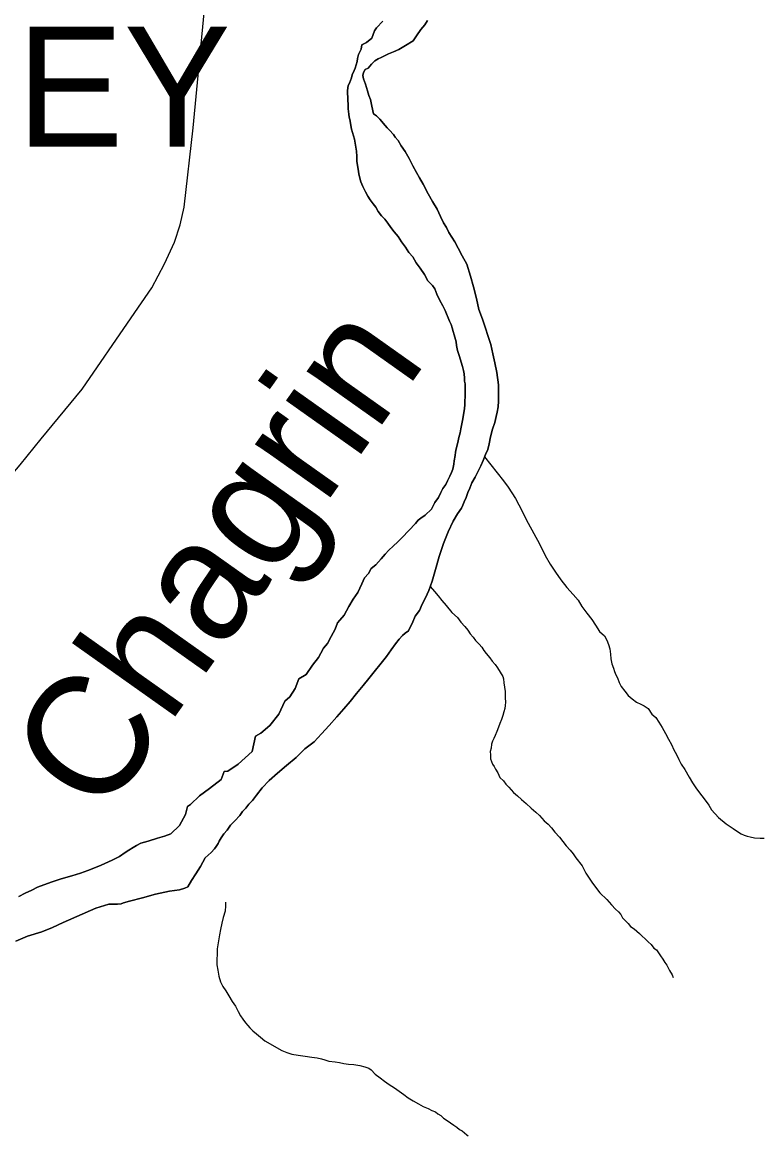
# Model space of a CAD drawing. Extents: x 2010165 to 2382125, y 1060529 to 1407316.
# Drawn here: x 2268734 to 2271806, y 1265158 to 1269788 of the extents above; entities that cross this region are included whole.
import ezdxf

# ---------------------------------------------------------------- set-up
doc = ezdxf.new("R2010")
doc.units = 0
for name, color, linetype in [('GM_X_City_Street', 7, 'Continuous'), ('GM_X_Corporation_Text', 7, 'Continuous'), ('GM_X_Major_River', 7, 'Continuous'), ('GM_X_Major_River_Text', 7, 'Continuous'), ('GM_X_Minor_River', 7, 'Continuous')]:
    doc.layers.add(name, color=color, linetype=linetype)

msp = doc.modelspace()

# ---------------------------------------------------------------- linework, layer by layer
at = {"layer": 'GM_X_City_Street'}
msp.add_lwpolyline([(2267955.9, 1266697.8), (2267957.3, 1266764.9), (2267960.1, 1266803.3), (2267969.7, 1266855.1), (2267985.5, 1266895.2), (2268004.7, 1266939.8), (2268052.1, 1267038.4), (2268149.1, 1267220.6), (2268180.1, 1267274.2), (2268199.8, 1267307.4), (2268228, 1267351.4), (2268298, 1267434.9), (2268515.6, 1267702.8), (2268724.3, 1267947), (2268812.3, 1268055.3), (2268983.2, 1268262.9), (2269186.4, 1268558.4), (2269272.6, 1268683.6), (2269324.9, 1268783.1), (2269367, 1268873.4), (2269390.6, 1268946.3), (2269407, 1269019.1), (2269444, 1269349.6), (2269490.1, 1269827.8)], dxfattribs=at)
at = {"layer": 'GM_X_Major_River'}
for points in [[(2270233.3, 1269793), (2270207.4, 1269764.7), (2270199.5, 1269752.6), (2270187.7, 1269722.3), (2270165.8, 1269704.1), (2270145.8, 1269693.9), (2270144, 1269675.8), (2270132.1, 1269653.6), (2270128.2, 1269637.6), (2270126.3, 1269625.5), (2270118.6, 1269597.3), (2270114.6, 1269587.2), (2270106.8, 1269569.1), (2270102.9, 1269557), (2270095, 1269534.8), (2270089.1, 1269524.8), (2270087.3, 1269504.6), (2270087.6, 1269464.5), (2270089.8, 1269446.4), (2270089.9, 1269428.3), (2270092.1, 1269406.2), (2270094.3, 1269394.2), (2270096.4, 1269384.1), (2270102.7, 1269344), (2270106.9, 1269330), (2270111, 1269315.9), (2270115.2, 1269301.9), (2270119.3, 1269285.8), (2270123.6, 1269251.7), (2270125.8, 1269229.6), (2270126, 1269209.5), (2270128.2, 1269193.4), (2270132.4, 1269167.3), (2270134.5, 1269157.3), (2270136.6, 1269145.3), (2270142.8, 1269125.2), (2270151, 1269105.2), (2270161.3, 1269083.1), (2270171.5, 1269065.1), (2270181.7, 1269049.1), (2270193.9, 1269033.1), (2270204, 1269019.1), (2270214.2, 1269001.1), (2270228.4, 1268983.1), (2270242.6, 1268969.1), (2270254.8, 1268953.1), (2270267, 1268935.1), (2270281.2, 1268917.2), (2270297.5, 1268897.2), (2270311.7, 1268875.2), (2270328, 1268853.2), (2270342.2, 1268831.2), (2270358.4, 1268813.2), (2270372.7, 1268787.1), (2270389, 1268765.1), (2270407.3, 1268739.1), (2270421.6, 1268713.1), (2270439.8, 1268693.1), (2270450, 1268679.1), (2270458.2, 1268657.1), (2270470.5, 1268631.1), (2270482.7, 1268609), (2270493, 1268589), (2270499.1, 1268575), (2270505.3, 1268558.9), (2270511.4, 1268544.9), (2270517.6, 1268530.9), (2270521.7, 1268516.8), (2270525.8, 1268502.8), (2270530, 1268488.8), (2270538.3, 1268458.7), (2270540.4, 1268444.6), (2270544.6, 1268422.6)], [(2270544.6, 1268422.6), (2270540.4, 1268444.6), (2270538.3, 1268458.7), (2270530, 1268488.8), (2270525.8, 1268502.8), (2270521.7, 1268516.8), (2270517.6, 1268530.9), (2270511.4, 1268544.9), (2270505.3, 1268558.9), (2270499.1, 1268575), (2270493, 1268589), (2270482.7, 1268609), (2270470.5, 1268631.1), (2270458.2, 1268657.1), (2270450, 1268679.1), (2270439.8, 1268693.1), (2270421.6, 1268713.1), (2270407.3, 1268739.1), (2270389, 1268765.1), (2270372.7, 1268787.1), (2270358.4, 1268813.2), (2270342.2, 1268831.2), (2270328, 1268853.2), (2270311.7, 1268875.2), (2270297.5, 1268897.2), (2270281.2, 1268917.2), (2270267, 1268935.1), (2270254.8, 1268953.1), (2270242.6, 1268969.1), (2270228.4, 1268983.1), (2270214.2, 1269001.1), (2270204, 1269019.1), (2270193.9, 1269033.1), (2270181.7, 1269049.1), (2270171.5, 1269065.1), (2270161.3, 1269083.1), (2270151, 1269105.2), (2270142.8, 1269125.2), (2270136.6, 1269145.3), (2270134.5, 1269157.3), (2270132.4, 1269167.3), (2270128.2, 1269193.4), (2270126, 1269209.5), (2270125.8, 1269229.6), (2270123.6, 1269251.7), (2270119.3, 1269285.8), (2270115.2, 1269301.9), (2270111, 1269315.9), (2270106.9, 1269330), (2270102.7, 1269344), (2270096.4, 1269384.1), (2270094.3, 1269394.2), (2270092.1, 1269406.2), (2270089.9, 1269428.3), (2270089.8, 1269446.4), (2270087.6, 1269464.5), (2270087.3, 1269504.6), (2270089.1, 1269524.8), (2270095, 1269534.8), (2270102.9, 1269557), (2270106.8, 1269569.1), (2270114.6, 1269587.2), (2270118.6, 1269597.3), (2270126.3, 1269625.5), (2270128.2, 1269637.6), (2270132.1, 1269653.6), (2270144, 1269675.8), (2270145.8, 1269693.9), (2270165.8, 1269704.1), (2270187.7, 1269722.3), (2270199.5, 1269752.6), (2270207.4, 1269764.7), (2270233.3, 1269793)], [(2270603.7, 1267872.4), (2270617.6, 1267896.6), (2270629.4, 1267918.8), (2270641.3, 1267942.9), (2270651.1, 1267965.1), (2270660.9, 1267991.3), (2270670.8, 1268011.4), (2270676.6, 1268035.6), (2270682.3, 1268063.8), (2270690.1, 1268096), (2270699.9, 1268124.2), (2270705.7, 1268148.3), (2270709.5, 1268166.4), (2270713.4, 1268188.6), (2270715.2, 1268212.7), (2270714.9, 1268244.8), (2270714.5, 1268281), (2270708.1, 1268331.2), (2270699.7, 1268371.3), (2270691.3, 1268409.4), (2270683, 1268447.6), (2270647.9, 1268553.9), (2270633.5, 1268593.9), (2270623, 1268640.1), (2270610.5, 1268688.2), (2270598.1, 1268732.4), (2270583.6, 1268782.5), (2270563.2, 1268816.5), (2270546.9, 1268848.6), (2270532.6, 1268874.6), (2270520.4, 1268894.6), (2270508.1, 1268914.6), (2270497.9, 1268934.7), (2270485.7, 1268954.7), (2270473.4, 1268980.7), (2270459.1, 1269010.8), (2270440.7, 1269042.8), (2270422.4, 1269074.8), (2270401.9, 1269114.9), (2270385.7, 1269140.9), (2270373.4, 1269162.9), (2270359.1, 1269191), (2270342.8, 1269221), (2270326.4, 1269251), (2270310.2, 1269275), (2270297.9, 1269297.1), (2270285.7, 1269311), (2270277.6, 1269321), (2270261.4, 1269339), (2270251.3, 1269349), (2270243.2, 1269359), (2270220.8, 1269385), (2270206.7, 1269398.9), (2270194.5, 1269406.9), (2270188.2, 1269439), (2270182, 1269467.1), (2270175.8, 1269483.1), (2270169.6, 1269503.2), (2270161.3, 1269531.3), (2270153.1, 1269553.3), (2270150.9, 1269567.4), (2270152.9, 1269579.4), (2270160.8, 1269591.5), (2270172.8, 1269597.6), (2270186.7, 1269613.8), (2270200.6, 1269628), (2270214.6, 1269636.1), (2270226.6, 1269642.2), (2270240.6, 1269648.3), (2270256.6, 1269656.5), (2270278.6, 1269664.7), (2270300.6, 1269674.8), (2270328.6, 1269691.1), (2270360.5, 1269711.4), (2270374.4, 1269731.6), (2270392.2, 1269757.8), (2270408.1, 1269778.1), (2270420, 1269796.2)], [(2270420, 1269796.2), (2270408.1, 1269778.1), (2270392.2, 1269757.8), (2270374.4, 1269731.6), (2270360.5, 1269711.4), (2270328.6, 1269691.1), (2270300.6, 1269674.8), (2270278.6, 1269664.7), (2270256.6, 1269656.5), (2270240.6, 1269648.3), (2270226.6, 1269642.2), (2270214.6, 1269636.1), (2270200.6, 1269628), (2270186.7, 1269613.8), (2270172.8, 1269597.6), (2270160.8, 1269591.5), (2270152.9, 1269579.4), (2270150.9, 1269567.4), (2270153.1, 1269553.3), (2270161.3, 1269531.3), (2270169.6, 1269503.2), (2270175.8, 1269483.1), (2270182, 1269467.1), (2270188.2, 1269439), (2270194.5, 1269406.9), (2270206.7, 1269398.9), (2270220.8, 1269385), (2270243.2, 1269359), (2270251.3, 1269349), (2270261.4, 1269339), (2270277.6, 1269321), (2270285.7, 1269311), (2270297.9, 1269297.1), (2270310.2, 1269275), (2270326.4, 1269251), (2270342.8, 1269221), (2270359.1, 1269191), (2270373.4, 1269162.9), (2270385.7, 1269140.9), (2270401.9, 1269114.9), (2270422.4, 1269074.8), (2270440.7, 1269042.8), (2270459.1, 1269010.8), (2270473.4, 1268980.7), (2270485.7, 1268954.7), (2270497.9, 1268934.7), (2270508.1, 1268914.6), (2270520.4, 1268894.6), (2270532.6, 1268874.6), (2270546.9, 1268848.6), (2270563.2, 1268816.5), (2270583.6, 1268782.5), (2270598.1, 1268732.4), (2270610.5, 1268688.2), (2270623, 1268640.1), (2270633.5, 1268593.9), (2270647.9, 1268553.9), (2270683, 1268447.6), (2270691.3, 1268409.4), (2270699.7, 1268371.3), (2270708.1, 1268331.2), (2270714.5, 1268281), (2270714.9, 1268244.8), (2270715.2, 1268212.7), (2270713.4, 1268188.6), (2270709.5, 1268166.4), (2270705.7, 1268148.3), (2270699.9, 1268124.2), (2270690.1, 1268096), (2270682.3, 1268063.8), (2270676.6, 1268035.6), (2270670.8, 1268011.4), (2270660.9, 1267991.3), (2270651.1, 1267965.1), (2270641.3, 1267942.9), (2270629.4, 1267918.8), (2270617.6, 1267896.6), (2270603.7, 1267872.4)], [(2270544.6, 1268422.6), (2270552.9, 1268398.5), (2270559.1, 1268374.4), (2270565.3, 1268356.4), (2270569.5, 1268340.3), (2270571.6, 1268326.3), (2270573.8, 1268308.2), (2270573.9, 1268296.1), (2270576, 1268284.1), (2270576.1, 1268272.1), (2270576.2, 1268262), (2270576.3, 1268247.9), (2270576.4, 1268231.9), (2270574.6, 1268211.8), (2270574.7, 1268197.7), (2270572.9, 1268181.6), (2270567.2, 1268139.4), (2270561.5, 1268111.2), (2270557.6, 1268097.1), (2270555.7, 1268081), (2270549.9, 1268060.9), (2270546, 1268040.8), (2270538.2, 1268014.6), (2270536.3, 1268000.5), (2270534.4, 1267986.4), (2270530.6, 1267964.3), (2270528.7, 1267950.2), (2270524.9, 1267930.1), (2270519, 1267916), (2270513.1, 1267899.9), (2270503.3, 1267881.7), (2270495.4, 1267865.6), (2270483.5, 1267849.5), (2270475.6, 1267833.3), (2270465.7, 1267811.2), (2270449.9, 1267791), (2270436, 1267762.7), (2270410.2, 1267738.5), (2270392.2, 1267726.3), (2270380.2, 1267718.2), (2270370.3, 1267704), (2270314.6, 1267645.4), (2270296.7, 1267627.2), (2270276.8, 1267609), (2270258.9, 1267592.8), (2270242.9, 1267576.6), (2270227.1, 1267556.4), (2270205.2, 1267532.1), (2270185.3, 1267515.9), (2270173.4, 1267495.8), (2270157.5, 1267477.6), (2270145.7, 1267453.4), (2270129.9, 1267417.1), (2270110.1, 1267388.8), (2270092.3, 1267358.6), (2270072.5, 1267322.3), (2270054.6, 1267302.1), (2270044.7, 1267289.9), (2270034.9, 1267263.8), (2270019.1, 1267233.5), (2270003.3, 1267205.3), (2269987.4, 1267185.1), (2269975.5, 1267164.9), (2269965.7, 1267146.8), (2269941.8, 1267114.4), (2269914.1, 1267076.1), (2269884.1, 1267057.8), (2269868.4, 1267017.5), (2269846.6, 1266983.2), (2269826.7, 1266965), (2269801.1, 1266910.6), (2269763.4, 1266864.1), (2269725.5, 1266831.7), (2269703.5, 1266819.5), (2269690, 1266755.1), (2269632.3, 1266702.5), (2269588.4, 1266674.1), (2269574.3, 1266672), (2269560.6, 1266639.7), (2269512.7, 1266601.2), (2269470.8, 1266570.8), (2269433, 1266534.4), (2269421, 1266526.3), (2269413.3, 1266494.1), (2269387.6, 1266447.7), (2269351.7, 1266413.3), (2269325.7, 1266403.1), (2269295.7, 1266394.8), (2269257.7, 1266382.5), (2269227.6, 1266374.3), (2269209.6, 1266364.1), (2269195.6, 1266356), (2269177.7, 1266345.8), (2269161.7, 1266335.7), (2269137.7, 1266319.4), (2269107.8, 1266303.2), (2269061.8, 1266282.8), (2269031.8, 1266270.5), (2269005.8, 1266260.3), (2268975.7, 1266250.1), (2268939.7, 1266237.8)], [(2268939.7, 1266237.8), (2268975.7, 1266250.1), (2269005.8, 1266260.3), (2269031.8, 1266270.5), (2269061.8, 1266282.8), (2269107.8, 1266303.2), (2269137.7, 1266319.4), (2269161.7, 1266335.7), (2269177.7, 1266345.8), (2269195.6, 1266356), (2269209.6, 1266364.1), (2269227.6, 1266374.3), (2269257.7, 1266382.5), (2269295.7, 1266394.8), (2269325.7, 1266403.1), (2269351.7, 1266413.3), (2269387.6, 1266447.7), (2269413.3, 1266494.1), (2269421, 1266526.3), (2269433, 1266534.4), (2269470.8, 1266570.8), (2269512.7, 1266601.2), (2269560.6, 1266639.7), (2269574.3, 1266672), (2269588.4, 1266674.1), (2269632.3, 1266702.5), (2269690, 1266755.1), (2269703.5, 1266819.5), (2269725.5, 1266831.7), (2269763.4, 1266864.1), (2269801.1, 1266910.6), (2269826.7, 1266965), (2269846.6, 1266983.2), (2269868.4, 1267017.5), (2269884.1, 1267057.8), (2269914.1, 1267076.1), (2269941.8, 1267114.4), (2269965.7, 1267146.8), (2269975.5, 1267164.9), (2269987.4, 1267185.1), (2270003.3, 1267205.3), (2270019.1, 1267233.5), (2270034.9, 1267263.8), (2270044.7, 1267289.9), (2270054.6, 1267302.1), (2270072.5, 1267322.3), (2270092.3, 1267358.6), (2270110.1, 1267388.8), (2270129.9, 1267417.1), (2270145.7, 1267453.4), (2270157.5, 1267477.6), (2270173.4, 1267495.8), (2270185.3, 1267515.9), (2270205.2, 1267532.1), (2270227.1, 1267556.4), (2270242.9, 1267576.6), (2270258.9, 1267592.8), (2270276.8, 1267609), (2270296.7, 1267627.2), (2270314.6, 1267645.4), (2270370.3, 1267704), (2270380.2, 1267718.2), (2270392.2, 1267726.3), (2270410.2, 1267738.5), (2270436, 1267762.7), (2270449.9, 1267791), (2270465.7, 1267811.2), (2270475.6, 1267833.3), (2270483.5, 1267849.5), (2270495.4, 1267865.6), (2270503.3, 1267881.7), (2270513.1, 1267899.9), (2270519, 1267916), (2270524.9, 1267930.1), (2270528.7, 1267950.2), (2270530.6, 1267964.3), (2270534.4, 1267986.4), (2270536.3, 1268000.5), (2270538.2, 1268014.6), (2270546, 1268040.8), (2270549.9, 1268060.9), (2270555.7, 1268081), (2270557.6, 1268097.1), (2270561.5, 1268111.2), (2270567.2, 1268139.4), (2270572.9, 1268181.6), (2270574.7, 1268197.7), (2270574.6, 1268211.8), (2270576.4, 1268231.9), (2270576.3, 1268247.9), (2270576.2, 1268262), (2270576.1, 1268272.1), (2270576, 1268284.1), (2270573.9, 1268296.1), (2270573.8, 1268308.2), (2270571.6, 1268326.3), (2270569.5, 1268340.3), (2270565.3, 1268356.4), (2270559.1, 1268374.4), (2270552.9, 1268398.5), (2270544.6, 1268422.6)], [(2268707.2, 1265967), (2268755.2, 1265987.4), (2268815.3, 1266005.8), (2268859.3, 1266024.2), (2268903.3, 1266044.6), (2269039.3, 1266103.8), (2269093.3, 1266120.2), (2269129.5, 1266120.4), (2269145.5, 1266122.6), (2269155.5, 1266126.6), (2269179.6, 1266132.8), (2269233.6, 1266147.2), (2269287.7, 1266161.7), (2269345.8, 1266174.1), (2269388, 1266180.4), (2269410, 1266186.6), (2269422, 1266192.7), (2269437.8, 1266218.9), (2269455.6, 1266247.2), (2269475.4, 1266277.4), (2269495.2, 1266313.8), (2269519.1, 1266336), (2269533, 1266350.2), (2269541, 1266360.3), (2269548.9, 1266372.4), (2269552.8, 1266382.4), (2269560.7, 1266396.6), (2269572.6, 1266412.7), (2269586.5, 1266428.9), (2269600.4, 1266449.1), (2269618.3, 1266467.3), (2269638.2, 1266489.5), (2269650.1, 1266505.7), (2269664, 1266519.8), (2269675.9, 1266536), (2269691.9, 1266552.2), (2269707.7, 1266574.4), (2269731.5, 1266604.7), (2269761.4, 1266635), (2269795.3, 1266665.4), (2269833.1, 1266697.8), (2269873, 1266730.2), (2269908.8, 1266766.6), (2269948.7, 1266795), (2269978.5, 1266829.3), (2270010.3, 1266863.7), (2270042.1, 1266900.1), (2270072, 1266932.4), (2270097.8, 1266962.8), (2270123.6, 1266997.1), (2270151.4, 1267029.4), (2270175.3, 1267059.7), (2270248.7, 1267150.6), (2270268.6, 1267178.9), (2270286.4, 1267203.1), (2270302.3, 1267223.3), (2270316.2, 1267237.5), (2270326.2, 1267247.6), (2270340.1, 1267257.7), (2270348, 1267271.9), (2270355.9, 1267288), (2270367.7, 1267318.2), (2270385.6, 1267342.4), (2270397.4, 1267368.6), (2270411.2, 1267394.8), (2270425, 1267425.1), (2270438.7, 1267463.3), (2270452.3, 1267511.7), (2270467.9, 1267566), (2270485.5, 1267620.4), (2270505.1, 1267668.8), (2270526.8, 1267713.1), (2270544.6, 1267743.4), (2270560.5, 1267767.6), (2270566.4, 1267779.7), (2270572.3, 1267793.8), (2270580.2, 1267811.9), (2270588, 1267832.1), (2270595.9, 1267850.2), (2270603.7, 1267872.4)], [(2270603.7, 1267872.4), (2270595.9, 1267850.2), (2270588, 1267832.1), (2270580.2, 1267811.9), (2270572.3, 1267793.8), (2270566.4, 1267779.7), (2270560.5, 1267767.6), (2270544.6, 1267743.4), (2270526.8, 1267713.1), (2270505.1, 1267668.8), (2270485.5, 1267620.4), (2270467.9, 1267566), (2270452.3, 1267511.7), (2270438.7, 1267463.3), (2270425, 1267425.1), (2270411.2, 1267394.8), (2270397.4, 1267368.6), (2270385.6, 1267342.4), (2270367.7, 1267318.2), (2270355.9, 1267288), (2270348, 1267271.9), (2270340.1, 1267257.7), (2270326.2, 1267247.6), (2270316.2, 1267237.5), (2270302.3, 1267223.3), (2270286.4, 1267203.1), (2270268.6, 1267178.9), (2270248.7, 1267150.6), (2270175.3, 1267059.7), (2270151.4, 1267029.4), (2270123.6, 1266997.1), (2270097.8, 1266962.8), (2270072, 1266932.4), (2270042.1, 1266900.1), (2270010.3, 1266863.7), (2269978.5, 1266829.3), (2269948.7, 1266795), (2269908.8, 1266766.6), (2269873, 1266730.2), (2269833.1, 1266697.8), (2269795.3, 1266665.4), (2269761.4, 1266635), (2269731.5, 1266604.7), (2269707.7, 1266574.4), (2269691.9, 1266552.2), (2269675.9, 1266536), (2269664, 1266519.8), (2269650.1, 1266505.7), (2269638.2, 1266489.5), (2269618.3, 1266467.3), (2269600.4, 1266449.1), (2269586.5, 1266428.9), (2269572.6, 1266412.7), (2269560.7, 1266396.6), (2269552.8, 1266382.4), (2269548.9, 1266372.4), (2269541, 1266360.3), (2269533, 1266350.2), (2269519.1, 1266336), (2269495.2, 1266313.8), (2269475.4, 1266277.4), (2269455.6, 1266247.2), (2269437.8, 1266218.9), (2269422, 1266192.7), (2269410, 1266186.6), (2269388, 1266180.4), (2269345.8, 1266174.1), (2269287.7, 1266161.7), (2269233.6, 1266147.2), (2269179.6, 1266132.8), (2269155.5, 1266126.6), (2269145.5, 1266122.6), (2269129.5, 1266120.4), (2269093.3, 1266120.2), (2269039.3, 1266103.8), (2268903.3, 1266044.6), (2268859.3, 1266024.2), (2268815.3, 1266005.8), (2268755.2, 1265987.4), (2268707.2, 1265967)], [(2268939.7, 1266237.8), (2268895.6, 1266225.4), (2268857.6, 1266213.1), (2268823.6, 1266200.8), (2268797.6, 1266190.6), (2268773.6, 1266178.4), (2268745.6, 1266166.1), (2268719.6, 1266151.9)], [(2268719.6, 1266151.9), (2268745.6, 1266166.1), (2268773.6, 1266178.4), (2268797.6, 1266190.6), (2268823.6, 1266200.8), (2268857.6, 1266213.1), (2268895.6, 1266225.4), (2268939.7, 1266237.8)]]:
    msp.add_lwpolyline(points, dxfattribs=at)
at = {"layer": 'GM_X_Minor_River'}
for points in [[(2270657.2, 1267981.3), (2270736.2, 1267881.3), (2270754.5, 1267855.3), (2270770.7, 1267831.3), (2270785, 1267807.2), (2270799.3, 1267781.2), (2270811.6, 1267757.2), (2270823.8, 1267731.1), (2270838.1, 1267705.1), (2270885.1, 1267619), (2270909.6, 1267570.9), (2270930, 1267534.9), (2270952.4, 1267500.9), (2270974.8, 1267468.9), (2270999.1, 1267436.9), (2271025.5, 1267408.9), (2271045.8, 1267385), (2271062.1, 1267358.9), (2271082.4, 1267330.9), (2271102.7, 1267305), (2271119, 1267280.9), (2271135.3, 1267254.9), (2271155.5, 1267237), (2271165.7, 1267219), (2271171.9, 1267200.9), (2271178.1, 1267182.9), (2271180.3, 1267160.8), (2271182.5, 1267140.7), (2271186.7, 1267120.6), (2271192.9, 1267102.6), (2271197, 1267088.6), (2271203.1, 1267074.5), (2271209.3, 1267062.5), (2271217.5, 1267042.5), (2271225.7, 1267026.4), (2271239.9, 1267006.4), (2271254.1, 1266988.5), (2271270.3, 1266974.5), (2271288.5, 1266960.6), (2271306.6, 1266952.6), (2271320.8, 1266944.7), (2271336.9, 1266934.8), (2271353.2, 1266910.7), (2271369.4, 1266896.8), (2271381.6, 1266876.8), (2271395.8, 1266854.8), (2271410.1, 1266830.7), (2271422.4, 1266806.7), (2271434.6, 1266784.7), (2271444.9, 1266762.6), (2271455.1, 1266742.6), (2271465.3, 1266722.6), (2271475.5, 1266702.6), (2271489.8, 1266680.6), (2271508.1, 1266648.5), (2271522.4, 1266624.5), (2271538.7, 1266600.5), (2271583.3, 1266542.5), (2271589.5, 1266532.5), (2271601.7, 1266512.5), (2271630.1, 1266480.5), (2271662.4, 1266454.6), (2271690.7, 1266434.7), (2271708.9, 1266422.8), (2271725.1, 1266412.8), (2271737.2, 1266406.9), (2271749.2, 1266402.9), (2271761.3, 1266401), (2271779.4, 1266397.1), (2271803.5, 1266395.3), (2271819.6, 1266395.4)], [(2270430.8, 1267441.2), (2270449.1, 1267421.2), (2270463.3, 1267403.2), (2270479.6, 1267383.2), (2270497.8, 1267363.3), (2270520.2, 1267333.3), (2270544.4, 1267313.3), (2270558.7, 1267293.3), (2270574.9, 1267275.4), (2270587.1, 1267259.4), (2270597.3, 1267245.4), (2270609.4, 1267231.4), (2270619.6, 1267217.4), (2270633.8, 1267201.4), (2270645.9, 1267189.4), (2270654.1, 1267175.4), (2270664.2, 1267163.4), (2270678.5, 1267145.4), (2270688.6, 1267131.4), (2270700.8, 1267117.4), (2270711, 1267103.4), (2270733.4, 1267067.4), (2270735.5, 1267057.4), (2270737.6, 1267041.3), (2270739.8, 1267023.2), (2270742, 1267005.2), (2270742.2, 1266979.1), (2270744.4, 1266961), (2270742.5, 1266946.9), (2270740.6, 1266934.8), (2270736.7, 1266920.8), (2270732.8, 1266904.6), (2270726.9, 1266888.5), (2270721.1, 1266872.4), (2270715.2, 1266856.3), (2270707.3, 1266838.2), (2270701.4, 1266822.1), (2270695.5, 1266810), (2270689.6, 1266797.9), (2270685.7, 1266785.8), (2270683.8, 1266769.7), (2270679.9, 1266755.6), (2270682.1, 1266741.6), (2270682.2, 1266725.5), (2270686.3, 1266713.4), (2270690.4, 1266703.4), (2270696.5, 1266693.4), (2270702.7, 1266681.4), (2270712.8, 1266667.4), (2270721, 1266647.4), (2270735.2, 1266633.4), (2270745.4, 1266619.4), (2270757.5, 1266607.4), (2270767.7, 1266595.4), (2270777.8, 1266585.4), (2270794, 1266571.5), (2270810.2, 1266555.5), (2270830.4, 1266539.6), (2270850.7, 1266519.6), (2270870.9, 1266503.7), (2270885.1, 1266489.7), (2270905.4, 1266467.7), (2270921.5, 1266453.8), (2270935.7, 1266437.8), (2270949.9, 1266419.8), (2270968.2, 1266399.8), (2270982.4, 1266381.8), (2270996.6, 1266363.8), (2271012.9, 1266345.8), (2271025, 1266329.9), (2271037.2, 1266313.9), (2271063.6, 1266279.9), (2271078, 1266249.8), (2271106.4, 1266207.8), (2271136.9, 1266167.8), (2271165.3, 1266139.9), (2271185.6, 1266117.9), (2271201.8, 1266099.9), (2271213.9, 1266088), (2271224.1, 1266078), (2271230.2, 1266064), (2271240.3, 1266054), (2271254.5, 1266040), (2271264.7, 1266028), (2271278.8, 1266018.1), (2271290.9, 1266008.1), (2271301.1, 1265998.1), (2271313.2, 1265988.1), (2271325.4, 1265976.2), (2271337.5, 1265964.2), (2271349.7, 1265952.2), (2271361.8, 1265938.2), (2271371.9, 1265930.3), (2271380.1, 1265918.2), (2271388.2, 1265906.2), (2271398.4, 1265892.2), (2271406.5, 1265878.2), (2271414.7, 1265866.2), (2271420.8, 1265856.2)], [(2269579.2, 1266129.4), (2269579.3, 1266113.4), (2269577.5, 1266091.2), (2269569.7, 1266065.1), (2269563.9, 1266040.9), (2269558.1, 1266014.8), (2269554.3, 1265992.6), (2269548.5, 1265960.4), (2269544.7, 1265934.3), (2269544.9, 1265912.2), (2269543.1, 1265890.1), (2269543.3, 1265868), (2269547.5, 1265845.9), (2269551.8, 1265821.8), (2269558, 1265797.7), (2269568.2, 1265777.7), (2269580.4, 1265759.7), (2269592.7, 1265739.7), (2269606.9, 1265715.7), (2269621.2, 1265695.7), (2269631.4, 1265673.6), (2269641.6, 1265655.6), (2269651.8, 1265641.6), (2269661.9, 1265627.6), (2269672.1, 1265615.6), (2269680.2, 1265605.6), (2269692.3, 1265593.7), (2269708.5, 1265581.7), (2269724.7, 1265567.8), (2269742.9, 1265551.8), (2269813.5, 1265512.1), (2269833.7, 1265504.2), (2269855.8, 1265496.3), (2269882, 1265492.4), (2269910.1, 1265488.6), (2269938.3, 1265484.8), (2269960.4, 1265480.9), (2269978.5, 1265477), (2269992.6, 1265473.1), (2270008.7, 1265467.1), (2270034.8, 1265465.3), (2270052.9, 1265461.4), (2270071, 1265457.5), (2270091.1, 1265455.6), (2270113.2, 1265453.8), (2270137.4, 1265449.9), (2270159.5, 1265444), (2270175.6, 1265438.1), (2270185.7, 1265432.1), (2270201.9, 1265414.1), (2270222.1, 1265398.2), (2270240.3, 1265384.3), (2270260.5, 1265370.3), (2270282.8, 1265356.4), (2270301, 1265342.5), (2270321.2, 1265328.5), (2270339.4, 1265314.6), (2270359.5, 1265302.7), (2270381.7, 1265290.8), (2270401.9, 1265278.8), (2270422.1, 1265270.9), (2270438.2, 1265263), (2270452.3, 1265257.1), (2270462.4, 1265249.1), (2270474.5, 1265241.1), (2270486.7, 1265231.2), (2270500.8, 1265221.2), (2270514.9, 1265211.2), (2270529.1, 1265201.3), (2270541.2, 1265193.3), (2270553.3, 1265183.4), (2270563.4, 1265177.4), (2270573.6, 1265169.4), (2270583.7, 1265161.5), (2270588.5, 1265157.5)], [(2271420.8, 1265856.2), (2271426.9, 1265844.2), (2271437.1, 1265826.2), (2271441.8, 1265815.5)]]:
    msp.add_lwpolyline(points, dxfattribs=at)

# ---------------------------------------------------------------- texts
at = {"layer": 'GM_X_Corporation_Text'}
msp.add_text('HUNTING VALLEY', height=500, rotation=0, dxfattribs=at).set_placement((2263842.5, 1269270.6))
at = {"layer": 'GM_X_Major_River_Text'}
msp.add_text('Chagrin', height=500.32, rotation=54.6745, dxfattribs=at).set_placement((2269064.4, 1266469.5))

doc.saveas('drawing.dxf')
